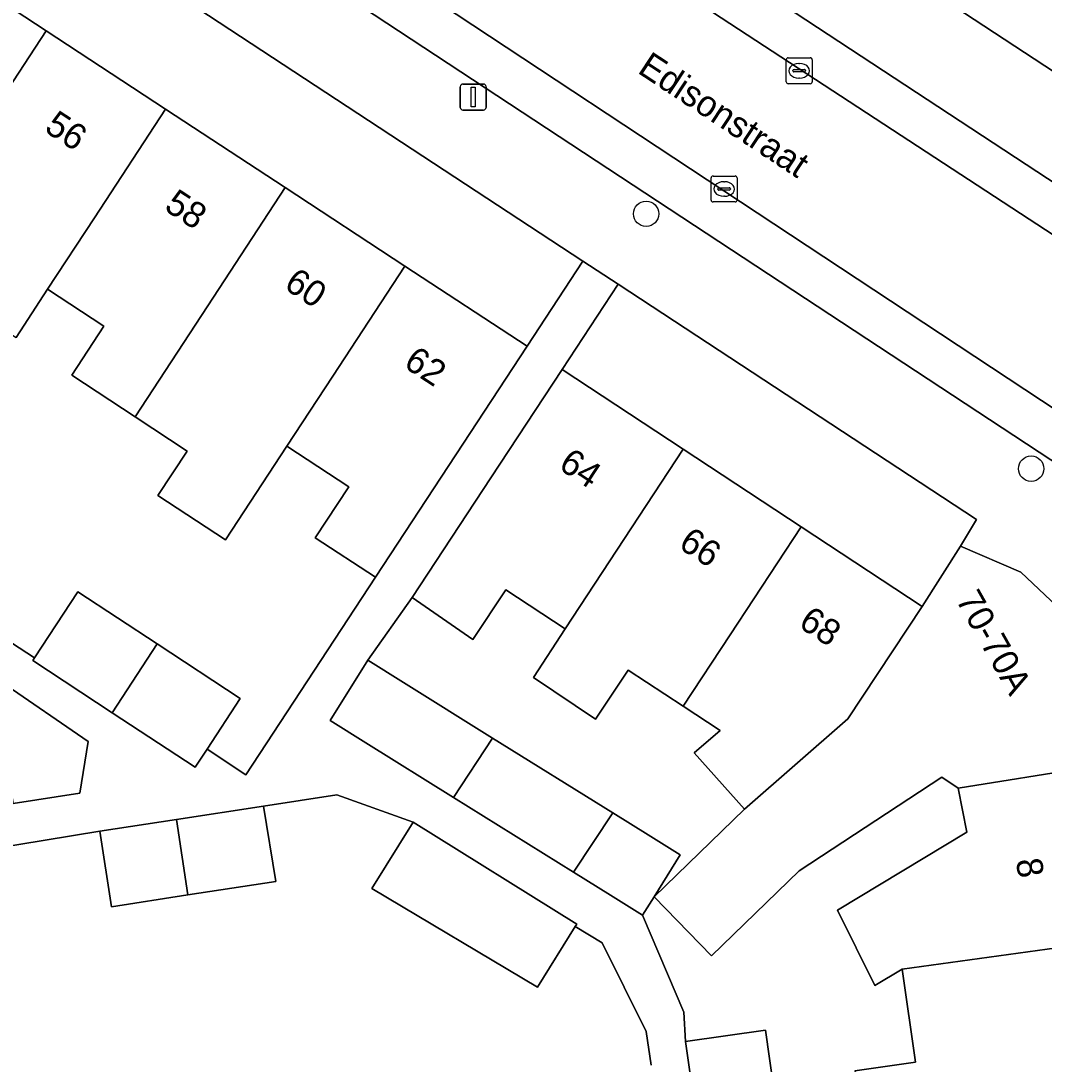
# Model space of a CAD drawing. Extents: x 159279 to 160377, y 384531 to 385888.
# Drawn here: x 159835.66 to 159875.06, y 384939.08 to 384979.25 of the extents above; entities that cross this region are included whole.
import ezdxf

# ---------------------------------------------------------------- set-up
doc = ezdxf.new("R2010")
doc.units = 0
for name, color, linetype in [('IMGEO_Boom', 7, 'Continuous'), ('IMGEO_Erf', 7, 'Continuous'), ('IMGEO_Kolk', 7, 'Continuous'), ('IMGEO_Lichtmast', 7, 'Continuous'), ('IMGEO_Openbare_ruimte_label', 7, 'Continuous'), ('IMGEO_Pand', 7, 'Continuous'), ('IMGEO_Pand_nummerreeks', 7, 'Continuous'), ('IMGEO_Parkeervlak_open', 7, 'Continuous'), ('IMGEO_Rijbaan_lokaal_open', 7, 'Continuous'), ('IMGEO_Voetpad_open', 7, 'Continuous')]:
    doc.layers.add(name, color=color, linetype=linetype)

msp = doc.modelspace()

# ---------------------------------------------------------------- linework, layer by layer
at = {"layer": 'IMGEO_Boom'}
for centre in [(159859.73, 384971.821), (159874.556, 384962.007)]:
    msp.add_circle(centre, 0.489, dxfattribs=at)
at = {"layer": 'IMGEO_Erf'}
for points in [[(159811.579, 385000), (159806.445, 385003.369), (159804.289, 385000.083), (159804.416, 385000), (159808.992, 384996.998), (159813.598, 384993.976), (159818.202, 384990.956), (159822.808, 384987.934), (159827.413, 384984.913), (159832.018, 384981.892), (159836.623, 384978.871), (159841.228, 384975.85), (159845.833, 384972.83), (159850.439, 384969.808), (159855.146, 384966.72), (159857.297, 384969.998)], [(159874.428, 384982.695), (159874.183, 384982.862), (159869.502, 384985.928), (159867.332, 384982.615), (159881.271, 384973.458), (159881.966, 384974.522), (159883.452, 384976.79), (159879.117, 384979.629), (159878.766, 384979.859)], [(159858.658, 384969.105), (159856.5, 384965.831), (159861.152, 384962.764), (159865.703, 384959.765), (159870.353, 384956.7), (159871.833, 384959.026), (159872.455, 384960.051)], [(159835.356, 384949.116), (159837.929, 384949.515), (159838.252, 384951.503), (159834.926, 384953.78), (159817.264, 384965.872), (159815.751, 384963.518), (159819.789, 384960.922), (159819.225, 384960.044), (159818.249, 384960.672), (159813.881, 384953.878), (159804.587, 384959.854), (159795.352, 384945.49), (159793.45, 384937.04), (159797.804, 384943.767), (159815.31, 384946.478), (159814.666, 384950.643), (159834.641, 384953.736), (159835.286, 384949.572)], [(159862.582, 384951.928), (159861.156, 384952.863), (159859.041, 384954.25), (159857.787, 384952.363), (159855.393, 384953.965), (159856.614, 384955.842), (159854.334, 384957.338), (159853.064, 384955.426), (159850.724, 384957.041), (159849.014, 384954.63), (159850.391, 384953.772), (159853.819, 384951.636), (159858.446, 384948.752), (159859.81, 384947.902), (159861.043, 384947.133), (159860.04, 384945.523), (159863.518, 384948.891), (159861.585, 384951.065)]]:
    msp.add_lwpolyline(points, close=True, dxfattribs=at)
for points in [[(159833.219, 384956.651), (159836.174, 384954.718), (159837.847, 384957.267), (159840.909, 384955.258), (159844.105, 384953.162), (159842.824, 384951.209), (159844.322, 384950.223), (159849.309, 384957.823), (159846.99, 384959.344), (159848.279, 384961.309), (159845.896, 384962.872), (159843.534, 384959.266), (159840.93, 384960.971), (159842.056, 384962.687), (159840.052, 384964.002), (159837.615, 384965.601), (159838.855, 384967.491), (159836.687, 384968.913), (159835.471, 384967.063)], [(159867.767, 384938.826), (159870.1, 384939.157), (159869.593, 384942.732), (159868.542, 384942.104), (159867.103, 384945.003), (159872.084, 384948.005), (159871.74, 384949.709), (159871.12, 384950.126), (159865.625, 384946.524), (159862.243, 384943.249), (159860.04, 384945.523), (159859.596, 384944.81), (159861.185, 384941.084), (159861.244, 384939.952), (159864.328, 384940.389), (159864.651, 384938.11)], [(159859.923, 384939.041), (159859.726, 384940.338), (159858.039, 384943.755), (159857.002, 384944.374), (159855.547, 384942.039), (159849.172, 384945.841), (159850.761, 384948.392), (159847.815, 384949.45), (159844.997, 384949.016), (159845.468, 384946.111), (159842.087, 384945.591), (159839.148, 384945.139), (159838.701, 384948.047), (159834.47, 384947.361), (159834.986, 384944.263), (159834.036, 384944.105), (159831.241, 384943.639), (159825.805, 384942.734), (159820.371, 384941.83), (159814.935, 384940.925), (159809.502, 384940.02), (159804.067, 384939.115), (159801.965, 384938.765)]]:
    msp.add_lwpolyline(points, dxfattribs=at)
at = {"layer": 'IMGEO_Kolk'}
for p, q in [((159865.125, 384976.903), (159865.125, 384977.755)), ((159865.2, 384977.829), (159866.052, 384977.829)), ((159865.613, 384977.609), (159865.638, 384977.609)), ((159866.126, 384977.755), (159866.126, 384976.903)), ((159865.384, 384977.323), (159865.384, 384977.335)), ((159865.822, 384977.286), (159865.424, 384977.286)), ((159865.427, 384977.372), (159865.825, 384977.372)), ((159865.868, 384977.335), (159865.868, 384977.323)), ((159866.052, 384976.829), (159865.2, 384976.829)), ((159865.636, 384977.049), (159865.611, 384977.049)), ((159862.232, 384972.35), (159862.232, 384973.202)), ((159862.307, 384973.276), (159863.159, 384973.276)), ((159863.233, 384973.202), (159863.233, 384972.35)), ((159862.491, 384972.77), (159862.491, 384972.782)), ((159862.929, 384972.733), (159862.531, 384972.733)), ((159862.534, 384972.819), (159862.932, 384972.819)), ((159862.72, 384973.056), (159862.745, 384973.056)), ((159862.975, 384972.782), (159862.975, 384972.77)), ((159862.743, 384972.496), (159862.718, 384972.496)), ((159863.159, 384972.276), (159862.307, 384972.276))]:
    msp.add_line(p, q, dxfattribs=at)
for points in [[(159865.125, 384976.903), (159865.125, 384977.755)], [(159865.2, 384977.829), (159866.052, 384977.829)], [(159866.126, 384977.755), (159866.126, 384976.903)], [(159866.052, 384976.829), (159865.2, 384976.829)], [(159862.232, 384972.35), (159862.232, 384973.202)], [(159862.307, 384973.276), (159863.159, 384973.276)], [(159863.233, 384973.202), (159863.233, 384972.35)], [(159863.159, 384972.276), (159862.307, 384972.276)]]:
    msp.add_lwpolyline(points, dxfattribs=at)
for centre, radius, start, end in [((159865.202, 384977.753), 0.0765, 91.552, 178.448), ((159865.202, 384977.753), 0.0765, 91.552, 178.448), ((159866.05, 384977.753), 0.0765, 1.552, 88.448), ((159866.05, 384977.753), 0.0765, 1.552, 88.448), ((159865.424, 384977.332), 0.0403, 85.8775, 175.7526), ((159865.421, 384977.322), 0.0366, 178.938, 274.7102), ((159865.825, 384977.329), 0.043, 264.8664, 352.4533), ((159865.829, 384977.334), 0.0386, 1.7309, 96.639), ((159865.202, 384976.905), 0.0765, 181.552, 268.448), ((159865.202, 384976.905), 0.0765, 181.552, 268.448), ((159866.05, 384976.905), 0.0765, 271.552, 358.448), ((159866.05, 384976.905), 0.0765, 271.552, 358.448), ((159862.309, 384973.2), 0.0765, 91.552, 178.448), ((159862.309, 384973.2), 0.0765, 91.552, 178.448), ((159863.157, 384973.2), 0.0765, 1.552, 88.448), ((159863.157, 384973.2), 0.0765, 1.552, 88.448), ((159862.531, 384972.779), 0.0403, 85.8775, 175.7526), ((159862.528, 384972.769), 0.0366, 178.938, 274.7102), ((159862.932, 384972.776), 0.043, 264.8664, 352.4533), ((159862.936, 384972.781), 0.0386, 1.7309, 96.639), ((159862.309, 384972.352), 0.0765, 181.552, 268.448), ((159862.309, 384972.352), 0.0765, 181.552, 268.448), ((159863.157, 384972.352), 0.0765, 271.552, 358.448), ((159863.157, 384972.352), 0.0765, 271.552, 358.448)]:
    msp.add_arc(centre, radius, start, end, dxfattribs=at)
for centre, major_axis, ratio, start_param, end_param in [((159865.612, 384977.329), (-0.387, 0.002), 0.722429, 4.712389, 7.853982), ((159865.637, 384977.329), (-0.39, 0.002), 0.717154, 1.570796, 4.712389), ((159862.719, 384972.776), (-0.387, 0.002), 0.722429, 4.712389, 7.853982), ((159862.744, 384972.776), (-0.39, 0.002), 0.717154, 1.570796, 4.712389)]:
    msp.add_ellipse(centre, major_axis=major_axis, ratio=ratio, start_param=start_param, end_param=end_param, dxfattribs=at)
at = {"layer": 'IMGEO_Lichtmast'}
for p, q in [((159852.575, 384975.916), (159852.575, 384976.716)), ((159852.575, 384976.716), (159852.575, 384975.916)), ((159852.675, 384976.816), (159853.465, 384976.816)), ((159853.465, 384976.816), (159852.675, 384976.816)), ((159853.565, 384976.716), (159853.565, 384975.916)), ((159853.565, 384975.916), (159853.565, 384976.716)), ((159853.465, 384975.816), (159852.675, 384975.816)), ((159852.675, 384975.816), (159853.465, 384975.816))]:
    msp.add_line(p, q, dxfattribs=at)
msp.add_lwpolyline([(159852.995, 384976.691), (159853.145, 384976.691), (159853.145, 384975.941), (159852.995, 384975.941), (159852.995, 384976.691)], dxfattribs=at)
for centre, start, end in [((159852.675, 384976.716), 90, 180), ((159852.675, 384976.716), 90, 180), ((159853.465, 384976.716), 0, 90), ((159853.465, 384976.716), 360, 90), ((159852.675, 384975.916), 180, 270), ((159852.675, 384975.916), 180, 270), ((159853.465, 384975.916), 270, 0), ((159853.465, 384975.916), 270, 0)]:
    msp.add_arc(centre, 0.1, start, end, dxfattribs=at)
at = {"layer": 'IMGEO_Pand'}
for points in [[(159828.54, 384971.609), (159826.137, 384967.947), (159828.468, 384966.418), (159830.867, 384970.082), (159833.854, 384974.643), (159836.623, 384978.871), (159832.018, 384981.892), (159829.287, 384977.721), (159827.476, 384974.955), (159829.755, 384973.46)], [(159836.687, 384968.913), (159838.492, 384971.671), (159841.228, 384975.85), (159836.623, 384978.871), (159833.854, 384974.643), (159830.867, 384970.082), (159828.468, 384966.418), (159830.718, 384964.942), (159833.121, 384968.604), (159835.471, 384967.063)], [(159837.615, 384965.601), (159840.052, 384964.002), (159843.068, 384968.607), (159845.833, 384972.83), (159841.228, 384975.85), (159838.492, 384971.671), (159836.687, 384968.913), (159838.855, 384967.491)], [(159850.439, 384969.808), (159845.833, 384972.83), (159843.068, 384968.607), (159840.052, 384964.002), (159842.056, 384962.687), (159840.93, 384960.971), (159843.534, 384959.266), (159845.896, 384962.872), (159847.663, 384965.57)], [(159846.99, 384959.344), (159849.309, 384957.823), (159852.404, 384962.54), (159855.146, 384966.72), (159850.439, 384969.808), (159847.663, 384965.57), (159845.896, 384962.872), (159848.279, 384961.309)], [(159850.724, 384957.041), (159853.064, 384955.426), (159854.334, 384957.338), (159856.614, 384955.842), (159861.152, 384962.764), (159856.5, 384965.831), (159853.755, 384961.653)], [(159855.393, 384953.965), (159857.787, 384952.363), (159859.041, 384954.25), (159861.156, 384952.863), (159862.969, 384955.615), (159865.703, 384959.765), (159861.152, 384962.764), (159856.614, 384955.842)], [(159861.585, 384951.065), (159863.518, 384948.891), (159867.501, 384952.369), (159870.353, 384956.7), (159865.703, 384959.765), (159862.969, 384955.615), (159861.156, 384952.863), (159862.582, 384951.928)], [(159876.664, 384954.712), (159876.699, 384955.131), (159876.007, 384956.458), (159875.54, 384956.714), (159874.164, 384958.016), (159871.833, 384959.026), (159870.353, 384956.7), (159867.501, 384952.369), (159863.518, 384948.891), (159860.04, 384945.523), (159862.243, 384943.249), (159865.625, 384946.524), (159871.12, 384950.126), (159871.74, 384949.709), (159876.708, 384950.505), (159877.279, 384950.594), (159877.155, 384951.135), (159877.409, 384952.989)], [(159840.909, 384955.258), (159837.847, 384957.267), (159836.174, 384954.718), (159836.11, 384954.62), (159839.175, 384952.61)], [(159840.909, 384955.258), (159839.175, 384952.61), (159842.368, 384950.515), (159842.824, 384951.209), (159844.105, 384953.162)], [(159850.391, 384953.772), (159849.014, 384954.63), (159847.566, 384952.307), (159848.943, 384951.448), (159852.311, 384949.348), (159853.819, 384951.636)], [(159852.311, 384949.348), (159856.939, 384946.464), (159858.446, 384948.752), (159853.819, 384951.636)], [(159876.708, 384950.505), (159871.74, 384949.709), (159872.084, 384948.005), (159867.103, 384945.003), (159868.542, 384942.104), (159869.593, 384942.732), (159877.775, 384943.859)], [(159841.645, 384948.5), (159842.087, 384945.591), (159845.468, 384946.111), (159844.997, 384949.016)], [(159859.81, 384947.902), (159858.446, 384948.752), (159856.939, 384946.464), (159858.362, 384945.578), (159859.596, 384944.81), (159860.04, 384945.523), (159861.043, 384947.133)], [(159842.087, 384945.591), (159841.645, 384948.5), (159838.701, 384948.047), (159839.148, 384945.139)], [(159850.761, 384948.392), (159849.172, 384945.841), (159855.547, 384942.039), (159857.002, 384944.374), (159857.06, 384944.466)], [(159878.846, 384937.186), (159877.775, 384943.859), (159869.593, 384942.732), (159870.1, 384939.157), (159867.767, 384938.826), (159868.394, 384935.72)], [(159861.244, 384939.952), (159861.613, 384937.35), (159863.83, 384937.665), (159864.651, 384938.11), (159864.328, 384940.389)]]:
    msp.add_lwpolyline(points, close=True, dxfattribs=at)
at = {"layer": 'IMGEO_Parkeervlak_open'}
for points in [[(159886.212, 384965.938), (159840.92, 384995.697), (159839.936, 384994.206), (159886.296, 384963.889)], [(159883.239, 384959.155), (159878.161, 384962.52), (159836.97, 384989.714), (159835.989, 384988.228), (159877.228, 384961.089), (159881.322, 384958.367)]]:
    msp.add_lwpolyline(points, dxfattribs=at)
at = {"layer": 'IMGEO_Rijbaan_lokaal_open'}
msp.add_lwpolyline([(159886.296, 384963.889), (159839.936, 384994.206), (159836.97, 384989.714), (159878.161, 384962.52), (159883.239, 384959.155)], close=True, dxfattribs=at)
at = {"layer": 'IMGEO_Voetpad_open'}
for points in [[(159922.182, 384975.286), (159922.705, 384976.055), (159919.321, 384978.411), (159919.24, 384978.293), (159918.09, 384976.595), (159910.495, 384975.462), (159905.048, 384974.65), (159899.601, 384973.838), (159894.155, 384973.026), (159891.907, 384972.69), (159891.971, 384972.266), (159889.615, 384971.505), (159887.776, 384971.753), (159887.26, 384971.63), (159885.71, 384972.055), (159883.758, 384972.92), (159881.966, 384974.522), (159881.271, 384973.458), (159867.332, 384982.615), (159866.078, 384983.439), (159840.869, 385000), (159815.287, 385016.806)], [(159817.889, 385010.811), (159834.363, 385000), (159838.529, 384997.266), (159840.92, 384995.697), (159886.212, 384965.938)], [(159803.728, 385005.677), (159803.442, 385005.261), (159806.445, 385003.369), (159811.579, 385000), (159857.297, 384969.998), (159858.658, 384969.105), (159872.455, 384960.051), (159871.833, 384959.026), (159874.164, 384958.016), (159875.54, 384956.714)], [(159881.322, 384958.367), (159877.228, 384961.089), (159835.989, 384988.228), (159833.608, 384989.793), (159818.079, 385000), (159812.281, 385003.811), (159811.878, 385004.067)], [(159861.613, 384937.35), (159861.244, 384939.952), (159861.185, 384941.084), (159859.596, 384944.81), (159858.362, 384945.578), (159856.939, 384946.464), (159852.311, 384949.348), (159848.943, 384951.448), (159847.566, 384952.307), (159849.014, 384954.63), (159850.724, 384957.041), (159853.755, 384961.653), (159856.5, 384965.831), (159858.658, 384969.105), (159857.297, 384969.998), (159855.146, 384966.72), (159852.404, 384962.54), (159849.309, 384957.823), (159844.322, 384950.223), (159842.824, 384951.209), (159842.368, 384950.515), (159839.175, 384952.61), (159836.11, 384954.62), (159836.174, 384954.718), (159833.219, 384956.651)], [(159834.926, 384953.78), (159838.252, 384951.503), (159837.929, 384949.515), (159835.356, 384949.116)], [(159834.47, 384947.361), (159838.701, 384948.047), (159841.645, 384948.5), (159844.997, 384949.016), (159847.815, 384949.45), (159850.761, 384948.392), (159857.06, 384944.466), (159857.002, 384944.374), (159858.039, 384943.755), (159859.726, 384940.338), (159859.923, 384939.041)]]:
    msp.add_lwpolyline(points, dxfattribs=at)

# ---------------------------------------------------------------- texts
at = {"layer": 'IMGEO_Openbare_ruimte_label'}
msp.add_text('Edisonstraat', height=1, rotation=326.5484, dxfattribs=at).set_placement((159859.358, 384977.274))
at = {"layer": 'IMGEO_Pand_nummerreeks'}
for s, rotation, p in [('56', 326.7345, (159836.515, 384975.02)), ('58', 326.7345, (159841.129, 384971.993)), ('60', 326.7341, (159845.741, 384968.967)), ('62', 326.7345, (159850.347, 384965.946)), ('64', 326.6097, (159856.314, 384962.025)), ('66', 326.6097, (159860.932, 384958.981)), ('70-70A', 299.3123, (159871.637, 384956.966)), ('68', 326.6097, (159865.551, 384955.937)), ('8', 279.1041, (159873.961, 384946.931))]:
    msp.add_text(s, height=1, rotation=rotation, dxfattribs=at).set_placement(p)

doc.saveas('drawing.dxf')
